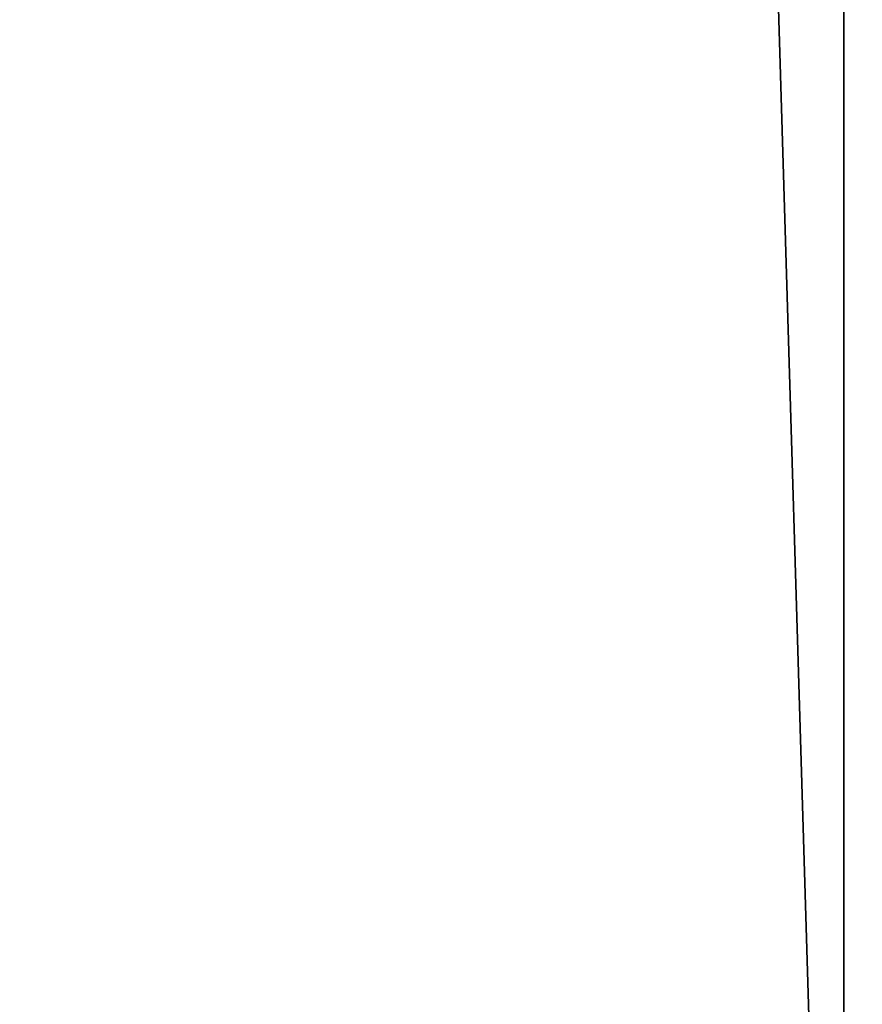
# Model space of a CAD drawing. Header units: millimetres. Extents: x -275 to 275, y -678 to 20.
# Tile 355 of 544: x -3.53 to -2.784, y -47.077 to -46.205. Entities that reach past the tile are written whole.
import ezdxf

# ---------------------------------------------------------------- set-up
doc = ezdxf.new("R2010")
doc.units = ezdxf.units.MM
doc.header["$LTSCALE"] = 65.185185
for name, color, linetype in [('362', 7, 'CONTINUOUS'), ('371', 7, 'CONTINUOUS'), ('373', 7, 'CONTINUOUS')]:
    doc.layers.add(name, color=color, linetype=linetype)

msp = doc.modelspace()

# ---------------------------------------------------------------- linework, layer by layer
at = {"layer": '362', "linetype": 'CONTINUOUS'}
for points in [[(-2, -74.7, 19.85), (-2, 0, 19.85), (-4.05721, -6.35388, 19.03355), (-2, -74.7, 19.85)], [(-2, -74.7, 19.85), (-4.05721, -6.35388, 19.03355), (-4.12132, -74.7, 18.97132), (-2, -74.7, 19.85)]]:
    msp.add_3dface(points, dxfattribs=at)
at = {"layer": '371', "linetype": 'CONTINUOUS'}
for points in [[(-4.7, -74.21118, -6.32043), (-4.7, -41.77377, -13.32871), (-2.79839, -71.56335, -6.89251), (-4.7, -74.21118, -6.32043)], [(-2.79839, -71.56335, -6.89251), (-4.7, -41.77377, -13.32871), (-2.7996, -71.44577, -6.91791), (-2.79839, -71.56335, -6.89251)], [(-2.7996, -71.44577, -6.91791), (-4.7, -41.77377, -13.32871), (-2.8, -71.32857, -6.94323), (-2.7996, -71.44577, -6.91791)], [(-2.8, -71.32857, -6.94323), (-4.7, -41.77377, -13.32871), (-2.8, -41.77377, -13.32871), (-2.8, -71.32857, -6.94323)]]:
    msp.add_3dface(points, dxfattribs=at)
at = {"layer": '373', "linetype": 'CONTINUOUS'}
for points in [[(-2.8, -71.32857, -6.94323), (-2.8, -41.77377, -13.32871), (-2.59113, -41.75589, -13.24596), (-2.8, -71.32857, -6.94323)], [(-2.8, -71.32857, -6.94323), (-2.59113, -41.75589, -13.24596), (-2.58466, -71.30932, -6.85416), (-2.8, -71.32857, -6.94323)]]:
    msp.add_3dface(points, dxfattribs=at)

doc.saveas('drawing.dxf')
